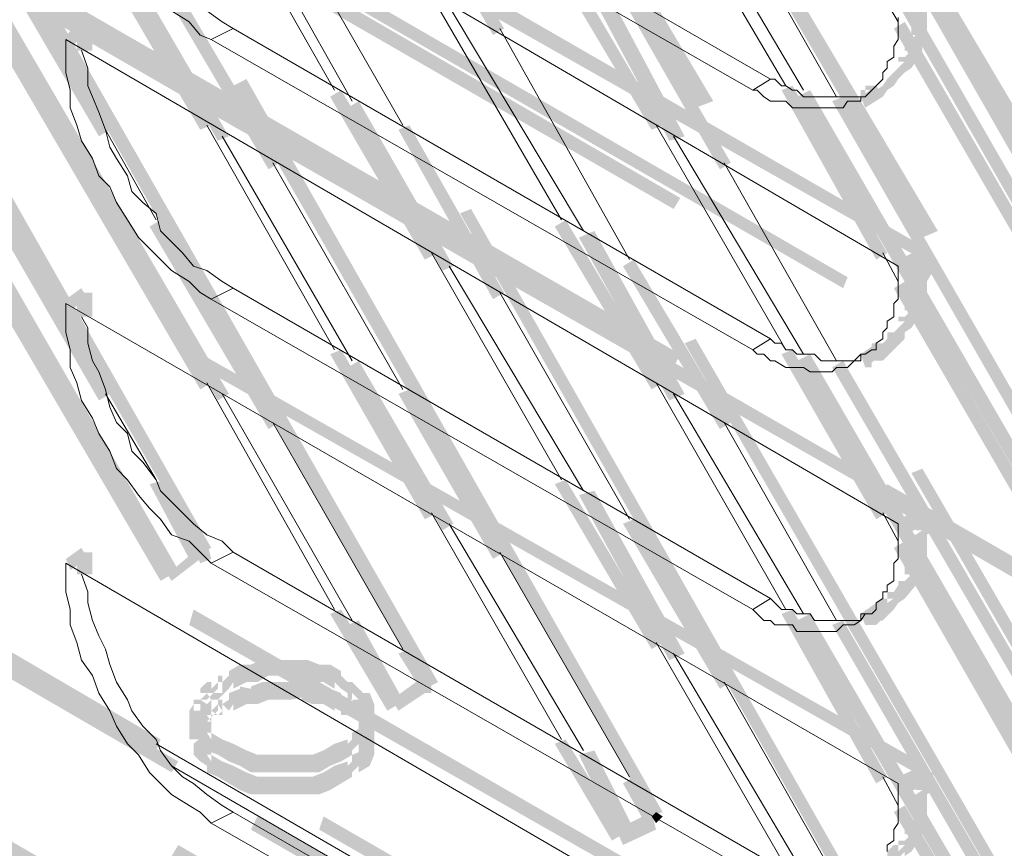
# Model space of a CAD drawing. Header units: millimetres. Extents: x -91 to 1961, y -1152 to 358.
# Tile 244 of 656: x 215.01 to 222.41, y 97.82 to 104.05. Entities that reach past the tile are written whole.
import ezdxf

# ---------------------------------------------------------------- set-up
doc = ezdxf.new("R2010")
doc.units = ezdxf.units.MM
doc.header["$MEASUREMENT"] = 0
doc.layers.get('0').update_dxf_attribs({"linetype": 'CONTINUOUS'})

msp = doc.modelspace()

# ---------------------------------------------------------------- hatches: boundary and pattern name
at = {"true_color": 0xaaaaaa}
h = msp.add_hatch(color=253, dxfattribs=at)
h.paths.add_polyline_path([(216.3714, 100.042), (213.1948, 105.5513), (213.3271, 105.5844), (216.4541, 100.0751)])
h.paths.add_polyline_path([(211.623, 108.2978), (209.3895, 112.1527), (209.4722, 112.2023), (211.7058, 108.3474)])
h = msp.add_hatch(color=253, dxfattribs=at)
h.paths.add_polyline_path([(218.0589, 99.0162), (214.932, 104.5256), (215.0147, 104.5752), (218.1582, 99.0658)])
h.paths.add_polyline_path([(213.3271, 107.2885), (211.0771, 111.1765), (211.1598, 111.2262), (213.4099, 107.3216)])
h = msp.add_hatch(color=253, dxfattribs=at)
h.paths.add_polyline_path([(219.763, 98.0566), (216.6195, 103.5494), (216.7188, 103.5991), (219.8457, 98.0897)])
h.paths.add_polyline_path([(215.0147, 106.3124), (212.7646, 110.2004), (212.8639, 110.25), (215.0974, 106.3455)])
h = msp.add_hatch(color=253, dxfattribs=at)
h.paths.add_polyline_path([(193.6224, 110.1673), (199.1318, 106.9907), (199.0987, 106.908), (193.5893, 110.0846)])
h.paths.add_polyline_path([(201.8948, 105.3693), (207.3876, 102.1928), (207.3545, 102.11), (201.8451, 105.2866)])
h.paths.add_polyline_path([(210.1506, 100.6376), (215.6599, 97.461), (215.6103, 97.3783), (210.1009, 100.5548)])
h.paths.add_polyline_path([(218.4063, 95.8396), (223.9157, 92.663), (223.833, 92.5803), (218.3567, 95.7569)])
h.paths.add_polyline_path([(226.6621, 91.1078), (232.1219, 87.9313), (232.0888, 87.8485), (226.5794, 91.0251)])
h.paths.add_polyline_path([(234.8848, 86.3099), (236.4897, 85.433), (236.44, 85.3503), (234.8352, 86.2272)])
h = msp.add_hatch(color=253, dxfattribs=at)
h.paths.add_polyline_path([(205.0217, 110.0846), (210.5311, 106.908), (210.4814, 106.8253), (204.9721, 110.0019)])
h.paths.add_polyline_path([(213.2775, 105.2866), (218.7869, 102.11), (218.7372, 102.0273), (213.2444, 105.2039)])
h.paths.add_polyline_path([(221.5333, 100.5548), (227.0427, 97.3783), (226.9599, 97.2459), (221.5002, 100.4225)])
h.paths.add_polyline_path([(229.8056, 95.7569), (235.2985, 92.5803), (235.2157, 92.4976), (229.7064, 95.6742)])
h = msp.add_hatch(color=253, dxfattribs=at)
h.paths.add_polyline_path([(207.4703, 110.0846), (212.9797, 106.908), (212.9466, 106.8253), (207.4372, 110.0019)])
h.paths.add_polyline_path([(215.7427, 105.2866), (221.2355, 102.11), (221.2024, 102.0273), (215.693, 105.2039)])
h.paths.add_polyline_path([(223.9984, 100.5548), (229.5078, 97.3783), (229.4582, 97.2955), (223.9488, 100.4721)])
h.paths.add_polyline_path([(232.2542, 95.7569), (236.4897, 93.3414), (236.44, 93.2586), (232.2046, 95.6742)])
h = msp.add_hatch(color=253, dxfattribs=at)
h.paths.add_polyline_path([(236.44, 93.0932), (230.9472, 96.2698), (230.9803, 96.3525), (236.4897, 93.1759)])
h.paths.add_polyline_path([(228.1842, 97.8415), (222.6749, 101.0181), (222.7245, 101.1008), (228.2339, 97.9242)])
h.paths.add_polyline_path([(219.9285, 102.6229), (214.4191, 105.7995), (214.5018, 105.8822), (219.9781, 102.7057)])
h.paths.add_polyline_path([(211.7058, 107.3713), (207.4372, 109.8695), (207.4703, 109.9522), (211.7554, 107.454)])
h = msp.add_hatch(color=253, dxfattribs=at)
h.paths.add_polyline_path([(236.44, 91.902), (230.9472, 95.0786), (230.9803, 95.1778), (236.4897, 92.0013)])
h.paths.add_polyline_path([(228.1842, 96.6503), (222.6749, 99.8269), (222.7245, 99.9096), (228.2339, 96.733)])
h.paths.add_polyline_path([(219.9285, 101.4317), (214.4191, 104.6083), (214.4687, 104.7076), (219.9781, 101.531)])
h.paths.add_polyline_path([(211.6727, 106.18), (206.1633, 109.3566), (206.246, 109.4393), (211.7554, 106.2628)])
h = msp.add_hatch(color=253, dxfattribs=at)
h.paths.add_polyline_path([(221.4506, 97.0805), (218.3236, 102.5898), (218.4063, 102.6229), (221.5333, 97.1136)])
h.paths.add_polyline_path([(216.7188, 105.3363), (214.4687, 109.2243), (214.5514, 109.2739), (216.8015, 105.3693)])
h = msp.add_hatch(color=253, dxfattribs=at)
h.paths.add_polyline_path([(223.1878, 96.1043), (220.0112, 101.6137), (220.0939, 101.6468), (223.2705, 96.1374)])
h.paths.add_polyline_path([(218.4063, 104.3601), (216.1563, 108.215), (216.239, 108.2647), (218.5387, 104.4098)])
h = msp.add_hatch(color=253, dxfattribs=at)
h.paths.add_polyline_path([(200.7863, 107.5863), (206.2956, 104.4098), (206.246, 104.3105), (200.7366, 107.4871)])
h.paths.add_polyline_path([(209.0421, 102.7884), (214.5514, 99.6118), (214.5018, 99.5291), (209.009, 102.7057)])
h.paths.add_polyline_path([(217.2979, 98.0566), (222.8072, 94.88), (222.7741, 94.7808), (217.2648, 97.9573)])
h.paths.add_polyline_path([(225.5702, 93.2586), (230.6494, 90.3468), (230.5998, 90.2641), (225.4709, 93.1759)])
for points in [[(216.3714, 103.2185), (213.8235, 107.5863), (213.9227, 107.6194), (216.4541, 103.2516)], [(214.0055, 107.6194), (216.5864, 103.1689), (216.5037, 103.1358), (213.9227, 107.5863)], [(214.204, 105.7664), (215.693, 103.2185), (215.6103, 103.1689), (214.1213, 105.7168)], [(216.3714, 101.2663), (213.8235, 105.6341), (213.9227, 105.6672), (216.4541, 101.3159)], [(214.0055, 105.6672), (216.5864, 101.2332), (216.5037, 101.1835), (213.9227, 105.6341)], [(221.798, 102.2424), (216.2886, 105.3693), (216.3217, 105.5017), (221.8311, 102.3251)], [(221.2851, 105.2866), (223.7337, 101.0181), (223.651, 100.9685), (221.2024, 105.2535)], [(217.9431, 105.2039), (218.6545, 103.9796), (218.5718, 103.93), (217.8604, 105.1708)], [(221.1197, 105.2039), (223.4028, 101.2332), (223.3201, 101.1835), (221.0369, 105.1708)], [(216.0735, 104.4925), (216.967, 102.9704), (216.8842, 102.9207), (215.9908, 104.4428)], [(219.763, 103.2185), (219.035, 104.4428), (219.1178, 104.4925), (219.8457, 103.2516)], [(219.3328, 104.4428), (220.0112, 103.1689), (219.8954, 103.1358), (219.217, 104.4098)], [(219.6307, 104.2278), (220.3586, 102.9704), (220.2759, 102.9207), (219.5479, 104.1947)], [(215.3621, 103.93), (215.4779, 104.0292), (215.5276, 103.93), (215.3952, 103.8472)], [(223.1547, 101.2663), (221.5829, 103.9796), (221.6656, 104.0292), (223.2374, 101.3159)], [(214.204, 103.8141), (215.693, 101.2332), (215.6103, 101.1835), (214.1213, 103.7645)], [(216.0735, 99.8269), (213.8235, 103.6818), (213.9227, 103.7314), (216.1563, 99.8765)], [(214.0055, 103.7314), (216.2059, 99.9096), (216.1232, 99.8765), (213.9227, 103.6818)], [(221.798, 100.2901), (216.2886, 103.4336), (216.3217, 103.5494), (221.8311, 100.3729)], [(218.0589, 102.2424), (217.3475, 103.4667), (217.4302, 103.5163), (218.1582, 102.292)], [(221.4506, 102.2424), (220.7391, 103.5163), (220.8219, 103.5494), (221.5333, 102.292)], [(220.9542, 103.5163), (223.4028, 99.2809), (223.3201, 99.2313), (220.855, 103.4667)], [(221.3348, 103.4667), (221.4506, 103.5494), (221.5002, 103.4667), (221.3678, 103.384)], [(217.5626, 103.4336), (218.274, 102.1928), (218.1913, 102.1597), (217.4798, 103.384)], [(221.2024, 103.4667), (223.7337, 99.0658), (223.651, 99.0162), (221.1197, 103.4336)], [(217.9431, 103.2516), (218.6545, 101.9942), (218.5718, 101.9446), (217.8604, 103.2185)], [(216.0735, 102.5402), (216.967, 101.0181), (216.8842, 100.9685), (215.9908, 102.4906)], [(219.763, 101.2663), (219.035, 102.4906), (219.1178, 102.5402), (219.8457, 101.3159)], [(219.3328, 102.4575), (220.0112, 101.2332), (219.8954, 101.1835), (219.217, 102.4079)], [(221.616, 102.2424), (221.798, 102.3251), (221.8311, 102.1928), (221.6656, 102.11)], [(221.4506, 101.6137), (221.5002, 101.6137), (221.4506, 101.5641), (221.4506, 101.6137), (221.5002, 101.6137), (221.5333, 101.6468), (221.5333, 101.6964), (221.5829, 101.6964), (221.5333, 101.6468), (221.5333, 101.6964), (221.5829, 101.6964), (221.616, 101.7295), (221.6656, 101.7792), (221.616, 101.7792), (221.616, 101.8122), (221.6656, 101.8122), (221.7153, 101.8619), (221.6656, 101.8619), (221.6656, 101.9115), (221.6656, 101.9446), (221.7153, 101.9446), (221.7484, 101.9942), (221.7153, 101.9942), (221.7153, 102.0273), (221.7153, 102.077), (221.7153, 102.11), (221.6987, 102.1266), (221.7484, 102.1928), (221.7484, 102.2093), (221.7484, 102.2424), (221.7484, 102.292), (221.8807, 102.292), (221.8807, 102.2424), (221.8807, 102.1928), (221.8807, 102.1597), (221.8311, 102.077), (221.8311, 102.11), (221.8311, 102.077), (221.8311, 102.0273), (221.8311, 101.9942), (221.798, 101.9446), (221.7484, 101.9115), (221.798, 101.9446), (221.798, 101.9115), (221.798, 101.8619), (221.7484, 101.8122), (221.7153, 101.7792), (221.7484, 101.8122), (221.7484, 101.7792), (221.7153, 101.7295), (221.6656, 101.6964), (221.616, 101.6468), (221.6656, 101.6964), (221.6656, 101.6468), (221.5829, 101.5641), (221.5333, 101.5641), (221.5829, 101.6137), (221.5333, 101.5641), (221.5829, 101.6137), (221.5829, 101.5641), (221.5002, 101.4813), (221.4506, 101.4813)], [(219.6307, 102.2424), (220.3586, 101.0181), (220.2759, 100.9685), (219.5479, 102.1928)], [(215.3621, 101.9446), (215.4779, 102.0273), (215.5276, 101.9446), (215.3952, 101.8619)], [(223.1547, 99.314), (221.5829, 102.0273), (221.6656, 102.077), (223.2374, 99.3636)], [(221.3348, 101.531), (221.4506, 101.6137), (221.5002, 101.531), (221.3678, 101.4317)], [(221.798, 98.3544), (216.2886, 101.4813), (216.3217, 101.5641), (221.8311, 98.4371)], [(218.0589, 100.2901), (217.3475, 101.531), (217.4302, 101.5641), (218.1582, 100.3398)], [(221.4506, 100.2901), (220.7391, 101.531), (220.8219, 101.5641), (221.5333, 100.3398)], [(220.9542, 101.531), (223.4028, 97.2955), (223.3201, 97.2459), (220.855, 101.4813)], [(217.5626, 101.4813), (218.274, 100.257), (218.1913, 100.2074), (217.4798, 101.4317)], [(221.2024, 101.4813), (223.7337, 97.1136), (223.651, 97.0805), (221.1197, 101.4317)], [(217.9431, 101.2663), (218.6545, 100.042), (218.5718, 99.9923), (217.8604, 101.2332)], [(216.1232, 100.5879), (216.421, 100.042), (216.2886, 99.9923), (215.9908, 100.5548)], [(219.763, 99.314), (219.035, 100.5548), (219.1178, 100.5879), (219.8457, 99.3636)], [(219.3328, 100.5052), (220.0112, 99.2809), (219.8954, 99.2313), (219.217, 100.4721)], [(221.4506, 99.6614), (221.5002, 99.6614), (221.4506, 99.6118), (221.4506, 99.6614), (221.5002, 99.6945), (221.5333, 99.6945), (221.5333, 99.6614), (221.5829, 99.6945), (221.5333, 99.6945), (221.5333, 99.7442), (221.5829, 99.7442), (221.616, 99.7938), (221.616, 99.8269), (221.6656, 99.8269), (221.616, 99.7938), (221.616, 99.8269), (221.6656, 99.8269), (221.7153, 99.8765), (221.6656, 99.8765), (221.6656, 99.9096), (221.6656, 99.9592), (221.7153, 99.9592), (221.7484, 99.9923), (221.7153, 99.9923), (221.7153, 100.0751), (221.7153, 100.1247), (221.7153, 100.1743), (221.7484, 100.1743), (221.798, 100.2074), (221.7484, 100.2074), (221.7484, 100.2901), (221.7484, 100.3398), (221.8807, 100.3398), (221.8807, 100.2901), (221.8807, 100.2074), (221.8311, 100.1743), (221.798, 100.1247), (221.8311, 100.1743), (221.8311, 100.1247), (221.8311, 100.0751), (221.8311, 99.9923), (221.798, 99.9592), (221.7484, 99.9096), (221.798, 99.9592), (221.798, 99.9096), (221.798, 99.8765), (221.7484, 99.8269), (221.7153, 99.7938), (221.7484, 99.8269), (221.7484, 99.7938), (221.6656, 99.6945), (221.616, 99.6945), (221.6656, 99.7442), (221.616, 99.6945), (221.6656, 99.7442), (221.6656, 99.6945), (221.616, 99.6614), (221.5829, 99.6118), (221.5333, 99.5787), (221.5002, 99.5787), (221.5829, 99.6614), (221.5829, 99.6118), (221.5002, 99.5291), (221.4506, 99.5291)], [(221.616, 100.2901), (221.798, 100.3729), (221.8311, 100.257), (221.6656, 100.1743)], [(219.6307, 100.2901), (220.3586, 99.0658), (220.2759, 99.0162), (219.5479, 100.257)], [(216.4541, 99.9923), (216.3714, 99.9592), (216.3217, 100.0751), (216.421, 100.1247)], [(223.1547, 97.3286), (221.5829, 100.0751), (221.6656, 100.1247), (223.2374, 97.3783)], [(215.3621, 99.9923), (215.4779, 100.0751), (215.5276, 99.9923), (215.3952, 99.9096)], [(216.3714, 99.9923), (216.1563, 99.8269), (216.1232, 99.8765), (216.3217, 100.042)], [(213.8731, 99.8269), (216.2059, 98.4702), (216.1563, 98.3875), (213.8235, 99.7442)], [(216.0405, 98.5529), (214.0055, 99.7442), (214.0386, 99.8269), (216.0735, 98.6357)], [(221.3348, 99.5787), (221.4506, 99.6614), (221.5002, 99.5787), (221.3678, 99.496)], [(221.798, 96.3525), (216.2886, 99.496), (216.3217, 99.6118), (221.8311, 96.4352)], [(217.7776, 98.8507), (217.3475, 99.5787), (217.4302, 99.6118), (217.8604, 98.9004)], [(221.4506, 98.3048), (220.7391, 99.5787), (220.8219, 99.6118), (221.5333, 98.3544)], [(217.5626, 99.5291), (217.8935, 98.9335), (217.8107, 98.9004), (217.4798, 99.496)], [(220.9542, 99.5787), (223.0223, 96.0216), (222.9396, 95.972), (220.855, 99.5291)], [(221.2024, 99.5291), (223.1878, 96.1043), (223.105, 96.0547), (221.1197, 99.496)], [(217.9431, 99.314), (218.1085, 99.0658), (218.0258, 99.0162), (217.8604, 99.2809)], [(217.5626, 98.8177), (217.5626, 98.8507), (217.5626, 98.9004), (217.5626, 98.8507), (217.5129, 98.9335), (217.5626, 98.9335), (217.5129, 98.9831), (217.5129, 98.9335), (217.4798, 98.9335), (217.4798, 98.9831), (217.4302, 99.0162), (217.3806, 99.0658), (217.3806, 99.0162), (217.2979, 99.0658), (217.2151, 99.0658), (217.1324, 99.1155), (217.0497, 99.1155), (216.967, 99.1155), (216.9173, 99.1155), (216.8346, 99.1155), (216.8842, 99.1155), (216.8015, 99.0658), (216.7519, 99.0658), (216.6692, 99.0658), (216.7188, 99.0658), (216.6195, 99.0162), (216.6195, 99.0658), (216.5864, 99.0162), (216.5368, 99.0658), (216.5864, 99.1155), (216.5864, 99.1485), (216.6692, 99.1982), (216.7519, 99.1982), (216.8346, 99.2313), (216.9173, 99.2313), (216.967, 99.2313), (217.0497, 99.2313), (217.1324, 99.2313), (217.182, 99.2313), (217.2648, 99.1982), (217.2151, 99.1982), (217.2979, 99.1982), (217.3475, 99.1982), (217.4302, 99.1485), (217.4302, 99.1155), (217.4798, 99.0658), (217.5129, 99.0162), (217.4798, 99.0658), (217.5129, 99.0658), (217.5626, 99.0162), (217.5957, 98.9831), (217.6453, 98.9831), (217.6784, 98.9004), (217.6784, 98.8507), (217.6784, 98.8177)], [(218.1085, 99.0162), (217.8604, 98.8507), (217.8107, 98.9335), (218.0589, 99.1155)], [(217.5626, 98.6357), (217.5626, 98.6853), (217.5626, 98.768), (217.5957, 98.7349), (217.5626, 98.768), (217.5129, 98.8177), (217.4798, 98.8507), (217.4798, 98.8177), (217.4302, 98.8177), (217.4302, 98.8507), (217.3806, 98.9004), (217.3806, 98.8507), (217.2979, 98.9004), (217.2151, 98.9004), (217.1324, 98.9335), (217.1324, 98.95), (217.0497, 98.9335), (216.967, 98.9335), (216.9173, 98.9335), (216.8346, 98.9335), (216.8842, 98.9335), (216.8015, 98.9004), (216.7519, 98.9004), (216.6692, 98.9004), (216.7188, 98.9004), (216.6195, 98.8507), (216.6195, 98.9004), (216.5864, 98.8507), (216.5368, 98.9004), (216.5864, 98.9335), (216.5864, 98.9831), (216.6692, 99.0162), (216.6692, 99.0327), (216.7519, 99.0162), (216.7519, 99.0327), (216.8346, 99.0658), (216.9173, 99.0658), (216.967, 99.0658), (217.0497, 99.0658), (217.1324, 99.0658), (217.182, 99.0658), (217.2648, 99.0162), (217.2151, 99.0162), (217.2979, 99.0162), (217.3475, 99.0162), (217.4302, 98.9831), (217.4302, 98.9335), (217.4798, 98.9004), (217.4302, 98.9335), (217.4798, 98.9335), (217.5129, 98.9004), (217.5626, 98.8507), (217.5957, 98.8177), (217.6453, 98.768), (217.6784, 98.768), (217.6784, 98.6853), (217.6784, 98.6357)], [(216.2886, 98.8177), (216.2886, 98.6357), (216.421, 98.6357), (216.421, 98.8177)], [(216.3714, 98.8177), (216.421, 98.768), (216.4541, 98.768), (216.4541, 98.6853), (216.421, 98.6853), (216.4541, 98.6357), (216.4541, 98.6853), (216.5368, 98.6357), (216.6195, 98.6026), (216.7188, 98.5529), (216.8015, 98.5199), (216.7519, 98.5199), (216.8842, 98.5199), (216.967, 98.5199), (217.0993, 98.5199), (217.2151, 98.5199), (217.2979, 98.5529), (217.3806, 98.6026), (217.4798, 98.6357), (217.4798, 98.6026), (217.5129, 98.6357), (217.5129, 98.6853), (217.5957, 98.7349), (217.5626, 98.6853), (217.5626, 98.768), (217.5626, 98.8177), (217.6784, 98.8177), (217.6784, 98.768), (217.6784, 98.6853), (217.6453, 98.6026), (217.5626, 98.5529), (217.5626, 98.6026), (217.5129, 98.5529), (217.5129, 98.5199), (217.4302, 98.4702), (217.3475, 98.4371), (217.2648, 98.3875), (217.2151, 98.3875), (217.0993, 98.3875), (216.967, 98.3875), (216.8842, 98.3875), (216.7519, 98.3875), (216.6692, 98.4371), (216.5864, 98.4702), (216.5037, 98.5199), (216.421, 98.5529), (216.421, 98.6026), (216.3714, 98.6357), (216.3217, 98.6853), (216.3217, 98.768), (216.3714, 98.7349), (216.3217, 98.768)], [(217.5626, 98.8177), (217.5626, 98.6357), (217.6784, 98.6357), (217.6784, 98.8177)], [(216.3714, 98.6357), (216.421, 98.6026), (216.4541, 98.6026), (216.4541, 98.5199), (216.421, 98.5199), (216.4541, 98.4702), (216.4541, 98.5199), (216.5368, 98.4702), (216.6195, 98.4371), (216.7188, 98.3875), (216.8015, 98.3544), (216.7519, 98.3544), (216.8842, 98.3544), (216.967, 98.3544), (217.0993, 98.3544), (217.2151, 98.3544), (217.2979, 98.3875), (217.3806, 98.4371), (217.4798, 98.4702), (217.4798, 98.4371), (217.5129, 98.4702), (217.5129, 98.5199), (217.5957, 98.5529), (217.5626, 98.5199), (217.5626, 98.6026), (217.5626, 98.6357), (217.6784, 98.6357), (217.6784, 98.6026), (217.6784, 98.5199), (217.6453, 98.4371), (217.5626, 98.3875), (217.5626, 98.4371), (217.5129, 98.3875), (217.5129, 98.3544), (217.4302, 98.3048), (217.3475, 98.2551), (217.2648, 98.222), (217.2151, 98.222), (217.0993, 98.222), (216.967, 98.222), (216.8842, 98.222), (216.7519, 98.222), (216.6692, 98.2551), (216.5864, 98.3048), (216.5037, 98.3544), (216.421, 98.3875), (216.421, 98.4371), (216.3714, 98.4702), (216.3217, 98.5199), (216.3217, 98.6026), (216.3714, 98.5529), (216.3217, 98.6026)], [(219.4652, 97.8746), (219.035, 98.6026), (219.1178, 98.6357), (219.5479, 97.9242)], [(219.3328, 98.5529), (219.6307, 97.9573), (219.4983, 97.9242), (219.217, 98.5199)], [(221.616, 98.3544), (221.798, 98.4371), (221.8311, 98.3048), (221.6656, 98.222)], [(219.6307, 98.3544), (219.7961, 98.0566), (219.7134, 98.007), (219.5479, 98.3048)], [(222.8569, 95.9389), (221.5829, 98.0897), (221.6656, 98.1393), (222.9396, 95.972)], [(219.7961, 97.9573), (219.5479, 97.8415), (219.4983, 97.9573), (219.763, 98.0897)], [(219.8457, 98.0566), (219.7961, 98.007), (219.763, 98.0566), (219.7961, 98.0897)]]:
    msp.add_hatch(color=253, dxfattribs=at).paths.add_polyline_path(points)
h = msp.add_hatch(color=253, dxfattribs=at)
h.paths.add_polyline_path([(230.517, 90.049), (225.0077, 93.2256), (225.0573, 93.3083), (230.5667, 90.1317)])
h.paths.add_polyline_path([(222.2613, 94.7808), (216.7519, 97.9573), (216.8015, 98.0566), (222.2943, 94.88)])
h.paths.add_polyline_path([(214.0055, 99.5291), (208.4961, 102.7057), (208.5292, 102.838), (214.0386, 99.6614)])
h.paths.add_polyline_path([(205.7331, 104.3105), (200.6539, 107.2885), (200.7035, 107.3713), (205.7828, 104.4098)])
h = msp.add_hatch(color=253, dxfattribs=at)
h.paths.add_polyline_path([(224.8919, 95.1282), (221.7153, 100.6376), (221.798, 100.6707), (224.9746, 95.1778)])
h.paths.add_polyline_path([(220.0939, 103.384), (217.8604, 107.2389), (217.9431, 107.2885), (220.2263, 103.4336)])
h = msp.add_hatch(color=253, dxfattribs=at)
h.paths.add_polyline_path([(229.9214, 89.8339), (224.4121, 92.9608), (224.4617, 93.0601), (229.9711, 89.9166)])
h.paths.add_polyline_path([(221.6656, 94.5822), (216.1563, 97.7588), (216.2059, 97.8415), (221.7153, 94.6649)])
h.paths.add_polyline_path([(213.4099, 99.314), (207.9005, 102.4906), (207.9501, 102.5898), (213.4429, 99.4133)])
h.paths.add_polyline_path([(205.1541, 104.0623), (200.0583, 107.0238), (200.1079, 107.1065), (205.1872, 104.145)])
h = msp.add_hatch(color=253, dxfattribs=at)
h.paths.add_polyline_path([(226.5794, 94.1521), (223.4028, 99.6614), (223.4856, 99.6945), (226.6621, 94.2017)])
h.paths.add_polyline_path([(221.798, 102.4079), (219.5479, 106.2628), (219.6307, 106.3124), (221.9138, 102.4575)])
h = msp.add_hatch(color=253, dxfattribs=at)
h.paths.add_polyline_path([(228.267, 93.1759), (225.0904, 98.6853), (225.1897, 98.7349), (228.3662, 93.2256)])
h.paths.add_polyline_path([(223.4856, 101.4317), (221.2355, 105.2866), (221.3348, 105.3363), (223.6179, 101.4813)])
h = msp.add_hatch(color=253, dxfattribs=at)
h.paths.add_polyline_path([(221.4506, 103.5163), (221.5002, 103.5494), (221.5333, 103.5163), (221.5002, 103.4667)])
h.paths.add_polyline_path([(221.5002, 103.5494), (221.5333, 103.5991), (221.5829, 103.6487), (221.616, 103.5991), (221.5829, 103.5494), (221.5333, 103.5163)])
h.paths.add_polyline_path([(221.5829, 103.6487), (221.616, 103.6818), (221.6656, 103.7314), (221.616, 103.7314), (221.616, 103.7645), (221.6656, 103.7645), (221.7153, 103.8141), (221.6656, 103.8141), (221.6656, 103.8472), (221.6656, 103.8969), (221.7153, 103.8969), (221.7484, 103.93), (221.7153, 103.93), (221.7153, 103.9796), (221.7153, 104.0292), (221.7153, 104.112), (221.7484, 104.112), (221.798, 104.145), (221.7484, 104.145), (221.7484, 104.1947), (221.7484, 104.2278), (221.8807, 104.2278), (221.8807, 104.1947), (221.8807, 104.145), (221.8311, 104.112), (221.798, 104.0623), (221.8311, 104.112), (221.8311, 104.0292), (221.8311, 103.9796), (221.8311, 103.93), (221.798, 103.8969), (221.7484, 103.8472), (221.798, 103.8969), (221.798, 103.8472), (221.798, 103.8141), (221.7484, 103.7645), (221.7153, 103.7314), (221.7484, 103.7645), (221.7484, 103.7314), (221.7153, 103.6818), (221.6656, 103.6487), (221.616, 103.5991)])
h = msp.add_hatch(color=253, dxfattribs=at)
h.paths.add_polyline_path([(215.5607, 103.9796), (215.5607, 103.93), (215.4448, 103.93), (215.4448, 103.9796)])
h.paths.add_polyline_path([(215.5607, 103.93), (215.5607, 103.8969), (215.4448, 103.8969), (215.4448, 103.93)])
h.paths.add_polyline_path([(215.5607, 103.8969), (215.5607, 103.8472), (215.4448, 103.8472), (215.4448, 103.8969)])
h.paths.add_polyline_path([(215.5607, 103.8472), (215.5607, 103.8141), (215.4448, 103.8141), (215.4448, 103.8472)])
h = msp.add_hatch(color=253, dxfattribs=at)
h.paths.add_polyline_path([(221.3348, 103.4667), (221.3348, 103.5163), (221.4506, 103.5163), (221.4506, 103.4667)])
h.paths.add_polyline_path([(221.3678, 103.5494), (221.4175, 103.5494), (221.4175, 103.4336), (221.3678, 103.4336)])
h.paths.add_polyline_path([(221.4175, 103.5494), (221.4506, 103.5494), (221.4506, 103.4336), (221.4175, 103.4336)])
h = msp.add_hatch(color=253, dxfattribs=at)
h.paths.add_polyline_path([(215.5607, 101.9942), (215.5607, 101.9446), (215.4448, 101.9446), (215.4448, 101.9942)])
h.paths.add_polyline_path([(215.5607, 101.9446), (215.5607, 101.9115), (215.4448, 101.9115), (215.4448, 101.9446)])
h.paths.add_polyline_path([(215.5607, 101.9115), (215.5607, 101.8619), (215.4448, 101.8619), (215.4448, 101.9115)])
h.paths.add_polyline_path([(215.5607, 101.8619), (215.5607, 101.8122), (215.4448, 101.8122), (215.4448, 101.8619)])
h = msp.add_hatch(color=253, dxfattribs=at)
h.paths.add_polyline_path([(221.3678, 101.5641), (221.4175, 101.5641), (221.4175, 101.4317), (221.3678, 101.4317)])
h.paths.add_polyline_path([(221.3678, 101.531), (221.3678, 101.5641), (221.5002, 101.5641), (221.5002, 101.531)])
h.paths.add_polyline_path([(221.4175, 101.6137), (221.4506, 101.6137), (221.4506, 101.4813), (221.4175, 101.4813)])
h = msp.add_hatch(color=253, dxfattribs=at)
h.paths.add_polyline_path([(218.0589, 99.1155), (218.1085, 99.1155), (218.1085, 98.9831), (218.0589, 98.9831)])
h.paths.add_polyline_path([(230.6825, 101.1339), (230.8149, 101.1339), (230.8149, 100.5052), (230.6825, 100.5052)])
h = msp.add_hatch(color=253, dxfattribs=at)
h.paths.add_polyline_path([(215.5607, 100.042), (215.5607, 99.9923), (215.4448, 99.9923), (215.4448, 100.042)])
h.paths.add_polyline_path([(215.5607, 99.9923), (215.5607, 99.9592), (215.4448, 99.9592), (215.4448, 99.9923)])
h.paths.add_polyline_path([(215.5607, 99.9592), (215.5607, 99.9096), (215.4448, 99.9096), (215.4448, 99.9592)])
h.paths.add_polyline_path([(215.5607, 99.9096), (215.5607, 99.8765), (215.4448, 99.8765), (215.4448, 99.9096)])
h = msp.add_hatch(color=253, dxfattribs=at)
h.paths.add_polyline_path([(221.3678, 99.6118), (221.4175, 99.6118), (221.4175, 99.496), (221.3678, 99.496)])
h.paths.add_polyline_path([(221.4175, 99.6118), (221.4506, 99.6118), (221.4175, 99.5787), (221.4175, 99.6118), (221.5333, 99.6118), (221.5333, 99.5787), (221.4506, 99.496), (221.4175, 99.496)])
h = msp.add_hatch(color=253, dxfattribs=at)
h.paths.add_polyline_path([(216.5368, 98.9831), (216.5037, 98.9831), (216.5037, 99.1155), (216.5368, 99.1155)])
h.paths.add_polyline_path([(216.5864, 99.0658), (216.5864, 99.0162), (216.5037, 98.9335), (216.4541, 98.9335), (216.4541, 99.0658), (216.5037, 99.0658), (216.4541, 99.0162), (216.4541, 99.0658)])
h.paths.add_polyline_path([(216.4541, 98.9335), (216.421, 98.9335), (216.5037, 99.0162), (216.5037, 98.9831), (216.3714, 98.9831), (216.3714, 99.0162), (216.421, 99.0658), (216.4541, 99.0658)])
h.paths.add_polyline_path([(216.4541, 98.9335), (216.421, 98.9004), (216.3714, 98.9335), (216.421, 98.9831)])
h.paths.add_polyline_path([(216.4541, 98.9335), (216.4541, 98.9004), (216.3217, 98.9004), (216.3217, 98.9335)])
h.paths.add_polyline_path([(216.4541, 98.9004), (216.4541, 98.8507), (216.3217, 98.8507), (216.3217, 98.9004)])
h.paths.add_polyline_path([(216.3714, 98.768), (216.3217, 98.768), (216.421, 98.8507), (216.421, 98.8177), (216.2886, 98.8177), (216.2886, 98.8507), (216.3217, 98.9004), (216.3714, 98.9004)])
h = msp.add_hatch(color=253, dxfattribs=at)
h.paths.add_polyline_path([(216.5368, 98.8177), (216.5037, 98.8177), (216.5037, 98.9335), (216.5368, 98.9335)])
h.paths.add_polyline_path([(216.5368, 98.8507), (216.5037, 98.8177), (216.4541, 98.8507), (216.5037, 98.9004)])
h.paths.add_polyline_path([(216.4541, 98.768), (216.421, 98.768), (216.5037, 98.8507), (216.5037, 98.8177), (216.3714, 98.8177), (216.3714, 98.8507), (216.421, 98.9004), (216.4541, 98.9004)])
h.paths.add_polyline_path([(216.4541, 98.768), (216.421, 98.7349), (216.3714, 98.768), (216.421, 98.8177)])
h.paths.add_polyline_path([(216.4541, 98.768), (216.4541, 98.7349), (216.3217, 98.7349), (216.3217, 98.768)])
h.paths.add_polyline_path([(216.4541, 98.7349), (216.4541, 98.6853), (216.3217, 98.6853), (216.3217, 98.7349)])
h.paths.add_polyline_path([(216.3714, 98.6026), (216.3217, 98.6026), (216.421, 98.6853), (216.421, 98.6357), (216.2886, 98.6357), (216.2886, 98.6853), (216.3217, 98.7349), (216.3714, 98.7349)])
h = msp.add_hatch(color=253, dxfattribs=at)
h.paths.add_polyline_path([(221.4506, 97.6264), (221.5002, 97.6761), (221.5333, 97.6264), (221.5002, 97.5768)])
h.paths.add_polyline_path([(221.5002, 97.6761), (221.5333, 97.7092), (221.5829, 97.7588), (221.5333, 97.7588), (221.5333, 97.7919), (221.5829, 97.8415), (221.616, 97.8415), (221.616, 97.7919), (221.6656, 97.8415), (221.616, 97.8415), (221.616, 97.8746), (221.6656, 97.8746), (221.7153, 97.9242), (221.6656, 97.9242), (221.6656, 97.9573), (221.6656, 98.007), (221.7153, 98.007), (221.7484, 98.0566), (221.7153, 98.0566), (221.7153, 98.0897), (221.7153, 98.1724), (221.7153, 98.222), (221.7484, 98.222), (221.798, 98.2551), (221.7484, 98.2551), (221.7484, 98.3048), (221.7484, 98.3875), (221.8807, 98.3875), (221.8807, 98.3048), (221.8807, 98.2551), (221.8311, 98.222), (221.798, 98.1724), (221.8311, 98.222), (221.8311, 98.1724), (221.8311, 98.0897), (221.8311, 98.0566), (221.798, 98.007), (221.7484, 97.9573), (221.798, 98.007), (221.798, 97.9573), (221.798, 97.9242), (221.7484, 97.8746), (221.7153, 97.8415), (221.7484, 97.8746), (221.7484, 97.8415), (221.7153, 97.7919), (221.6656, 97.7588), (221.616, 97.7092), (221.5829, 97.7092), (221.6656, 97.7919), (221.6656, 97.7588), (221.616, 97.7092), (221.5829, 97.6761), (221.5333, 97.6264)])

# ---------------------------------------------------------------- linework, layer by layer
at = {"color": 7, "linetype": 'Continuous', "lineweight": 20}
for points in [[(216.6195, 105.9319), (220.6564, 103.5991), (220.6564, 103.5991)], [(215.3621, 105.8491), (221.616, 102.1928), (221.616, 102.1928)], [(220.5241, 103.5163), (216.4541, 105.8491), (216.4541, 105.8491)], [(217.3806, 103.5163), (216.421, 105.2039), (216.421, 105.2039)], [(216.5368, 105.1708), (217.5129, 103.4336), (217.5129, 103.4336)], [(220.7722, 103.5494), (219.7961, 105.2039), (219.7961, 105.2039)], [(219.9285, 105.1708), (220.9046, 103.5163), (220.9046, 103.5163)], [(216.9173, 104.9557), (217.8935, 103.2516), (217.8935, 103.2516)], [(220.309, 104.9557), (221.1528, 103.4667), (221.1528, 103.4667)], [(219.0847, 102.5402), (218.1085, 104.2278), (218.1085, 104.2278)], [(221.616, 104.0292), (221.5002, 104.2278), (221.5002, 104.2278)], [(216.1563, 104.112), (216.2886, 104.0292), (216.2886, 104.0292)], [(216.421, 104.112), (216.5368, 104.0292), (216.5368, 104.0292)], [(218.2409, 104.145), (219.2501, 102.4575), (219.2501, 102.4575)], [(216.2886, 104.0292), (216.3714, 103.93), (216.3714, 103.93)], [(216.5368, 104.0292), (216.6195, 103.9796), (216.6195, 103.9796)], [(221.616, 104.0292), (221.616, 104.0623), (221.616, 104.0623)], [(221.616, 103.93), (221.616, 104.0292), (221.616, 104.0292)], [(216.6195, 103.9796), (220.6564, 101.6468), (220.6564, 101.6468)], [(218.6214, 103.9796), (219.5976, 102.2424), (219.5976, 102.2424)], [(215.3621, 103.8969), (221.616, 100.257), (221.616, 100.257)], [(215.3621, 103.8969), (215.3621, 103.7645), (215.3621, 103.7645)], [(216.3714, 103.93), (216.4541, 103.8969), (216.4541, 103.8969)], [(220.5241, 101.5641), (216.4541, 103.8969), (216.4541, 103.8969)], [(221.5829, 103.8472), (221.616, 103.8969), (221.616, 103.8969)], [(221.616, 103.8969), (221.616, 103.93), (221.616, 103.93)], [(215.4779, 103.8141), (215.5276, 103.6818), (215.5276, 103.6818)], [(221.5829, 103.8141), (221.5829, 103.8472), (221.5829, 103.8472)], [(221.5829, 103.7645), (221.5829, 103.8141), (221.5829, 103.8141)], [(215.3621, 103.7645), (215.3621, 103.6487), (215.3621, 103.6487)], [(221.5333, 103.7314), (221.5829, 103.7645), (221.5829, 103.7645)], [(221.5333, 103.6818), (221.5333, 103.7314), (221.5333, 103.7314)], [(215.5276, 103.6818), (215.5276, 103.5494), (215.5276, 103.5494)], [(221.5002, 103.6487), (221.5333, 103.6818), (221.5333, 103.6818)], [(215.3621, 103.6487), (215.3952, 103.5163), (215.3952, 103.5163)], [(220.6564, 103.5991), (220.6895, 103.5991), (220.6895, 103.5991)], [(220.6895, 103.5991), (220.7391, 103.5494), (220.7391, 103.5494)], [(221.4506, 103.5494), (221.5002, 103.5991), (221.5002, 103.5991)], [(221.5002, 103.5991), (221.5002, 103.6487), (221.5002, 103.6487)], [(215.3952, 103.5163), (215.3952, 103.384), (215.3952, 103.384)], [(215.5276, 103.5494), (215.5607, 103.4667), (215.5607, 103.4667)], [(220.5241, 103.5163), (220.5572, 103.5163), (220.5572, 103.5163)], [(220.5572, 103.5163), (220.6068, 103.4667), (220.6068, 103.4667)], [(220.7391, 103.5494), (220.7722, 103.5494), (220.7722, 103.5494)], [(220.7722, 103.5494), (220.8219, 103.5163), (220.8219, 103.5163)], [(220.8219, 103.5163), (220.855, 103.5163), (220.855, 103.5163)], [(220.855, 103.5163), (220.9046, 103.4667), (220.9046, 103.4667)], [(221.3678, 103.4667), (221.4175, 103.5163), (221.4175, 103.5163)], [(221.4175, 103.5163), (221.4506, 103.5494), (221.4506, 103.5494)], [(215.5607, 103.4667), (215.6103, 103.3509), (215.6103, 103.3509)], [(220.6068, 103.4667), (220.6564, 103.4336), (220.6564, 103.4336)], [(220.6564, 103.4336), (220.6895, 103.4336), (220.6895, 103.4336)], [(220.6895, 103.4336), (220.7722, 103.4336), (220.7722, 103.4336)], [(220.7722, 103.4336), (220.8219, 103.384), (220.8219, 103.384)], [(220.9046, 103.4667), (220.9542, 103.4667), (220.9542, 103.4667)], [(220.9542, 103.4667), (220.9873, 103.4667), (220.9873, 103.4667)], [(220.9873, 103.4667), (221.0369, 103.4667), (221.0369, 103.4667)], [(221.0369, 103.4667), (221.07, 103.4667), (221.07, 103.4667)], [(221.07, 103.4667), (221.1197, 103.4667), (221.1197, 103.4667)], [(221.1197, 103.4667), (221.1528, 103.4667), (221.1528, 103.4667)], [(221.1528, 103.4667), (221.2024, 103.4667), (221.2024, 103.4667)], [(221.2024, 103.4667), (221.2355, 103.4667), (221.2355, 103.4667)], [(221.2024, 103.384), (221.2355, 103.4336), (221.2355, 103.4336)], [(221.2355, 103.4667), (221.2851, 103.4667), (221.2851, 103.4667)], [(221.2355, 103.4336), (221.2851, 103.4336), (221.2851, 103.4336)], [(221.2851, 103.4667), (221.3348, 103.4667), (221.3348, 103.4667)], [(221.2851, 103.4336), (221.3348, 103.4336), (221.3348, 103.4336)], [(221.3348, 103.4336), (221.3348, 103.4667), (221.3348, 103.4667)], [(221.3348, 103.4667), (221.3678, 103.4667), (221.3678, 103.4667)], [(221.3348, 103.4667), (221.3678, 103.4667), (221.3678, 103.4667)], [(215.3952, 103.384), (215.4448, 103.2516), (215.4448, 103.2516)], [(220.8219, 103.384), (220.855, 103.384), (220.855, 103.384)], [(220.855, 103.384), (220.9046, 103.384), (220.9046, 103.384)], [(220.9046, 103.384), (220.9542, 103.384), (220.9542, 103.384)], [(220.9542, 103.384), (220.9873, 103.384), (220.9873, 103.384)], [(220.9873, 103.384), (221.0369, 103.384), (221.0369, 103.384)], [(221.0369, 103.384), (221.07, 103.384), (221.07, 103.384)], [(221.07, 103.384), (221.1197, 103.384), (221.1197, 103.384)], [(221.1197, 103.384), (221.1528, 103.384), (221.1528, 103.384)], [(221.1528, 103.384), (221.2024, 103.384), (221.2024, 103.384)], [(215.6103, 103.3509), (215.6599, 103.2185), (215.6599, 103.2185)], [(215.4448, 103.2516), (215.4779, 103.1358), (215.4779, 103.1358)], [(215.6599, 103.2185), (215.693, 103.0862), (215.693, 103.0862)], [(215.6599, 103.2185), (216.0405, 102.5402), (216.0405, 102.5402)], [(217.3806, 101.5641), (216.421, 103.2516), (216.421, 103.2516)], [(220.7722, 101.5641), (219.7961, 103.2516), (219.7961, 103.2516)], [(215.4779, 103.1358), (215.5607, 103.0035), (215.5607, 103.0035)], [(216.5368, 103.1689), (217.5129, 101.4813), (217.5129, 101.4813)], [(219.9285, 103.1689), (220.9046, 101.531), (220.9046, 101.531)], [(215.693, 103.0862), (215.7427, 103.0035), (215.7427, 103.0035)], [(215.5607, 103.0035), (215.6103, 102.8711), (215.6103, 102.8711)], [(215.7427, 103.0035), (215.8254, 102.8711), (215.8254, 102.8711)], [(216.9173, 102.9704), (217.8935, 101.2663), (217.8935, 101.2663)], [(220.309, 102.9704), (221.1528, 101.4813), (221.1528, 101.4813)], [(215.6103, 102.8711), (215.693, 102.7884), (215.693, 102.7884)], [(215.8254, 102.8711), (215.8585, 102.7553), (215.8585, 102.7553)], [(215.693, 102.7884), (215.7427, 102.6726), (215.7427, 102.6726)], [(215.8585, 102.7553), (215.9412, 102.6726), (215.9412, 102.6726)], [(215.7427, 102.6726), (215.8254, 102.5402), (215.8254, 102.5402)], [(215.9412, 102.6726), (216.0405, 102.5898), (216.0405, 102.5898)], [(216.0405, 102.5898), (216.0735, 102.4575), (216.0735, 102.4575)], [(215.8254, 102.5402), (215.9081, 102.4079), (215.9081, 102.4079)], [(215.9081, 102.4079), (215.9908, 102.3251), (215.9908, 102.3251)], [(216.0735, 102.4575), (216.1563, 102.3748), (216.1563, 102.3748)], [(215.9908, 102.3251), (216.0735, 102.2424), (216.0735, 102.2424)], [(216.1563, 102.3748), (216.239, 102.292), (216.239, 102.292)], [(216.239, 102.292), (216.3217, 102.1928), (216.3217, 102.1928)], [(219.0847, 100.5879), (218.1085, 102.292), (218.1085, 102.292)], [(221.616, 102.077), (221.5002, 102.292), (221.5002, 102.292)], [(216.0735, 102.2424), (216.1563, 102.1597), (216.1563, 102.1597)], [(216.3217, 102.1928), (216.421, 102.1597), (216.421, 102.1597)], [(218.2409, 102.1928), (219.2501, 100.5052), (219.2501, 100.5052)], [(221.616, 102.1597), (221.616, 102.1928), (221.616, 102.1928)], [(216.1563, 102.1597), (216.2886, 102.077), (216.2886, 102.077)], [(216.421, 102.1597), (216.5368, 102.077), (216.5368, 102.077)], [(221.616, 102.11), (221.616, 102.1597), (221.616, 102.1597)], [(221.616, 102.0273), (221.616, 102.11), (221.616, 102.11)], [(216.2886, 102.077), (216.3714, 101.9942), (216.3714, 101.9942)], [(216.5368, 102.077), (216.6195, 102.0273), (216.6195, 102.0273)], [(216.6195, 102.0273), (220.6564, 99.6945), (220.6564, 99.6945)], [(221.616, 101.9942), (221.616, 102.0273), (221.616, 102.0273)], [(216.3714, 101.9942), (216.4541, 101.9446), (216.4541, 101.9446)], [(218.6214, 101.9942), (219.5976, 100.2901), (219.5976, 100.2901)], [(221.616, 101.9446), (221.616, 101.9942), (221.616, 101.9942)], [(215.3621, 101.9115), (221.616, 98.3048), (221.616, 98.3048)], [(215.3621, 101.9115), (215.3621, 101.8122), (215.3621, 101.8122)], [(220.5241, 99.6118), (216.4541, 101.9446), (216.4541, 101.9446)], [(221.5829, 101.9115), (221.616, 101.9446), (221.616, 101.9446)], [(221.5829, 101.8619), (221.5829, 101.9115), (221.5829, 101.9115)], [(215.3621, 101.8122), (215.3621, 101.6964), (215.3621, 101.6964)], [(215.4779, 101.8122), (215.5276, 101.7295), (215.5276, 101.7295)], [(221.5333, 101.7792), (221.5829, 101.8122), (221.5829, 101.8122)], [(221.5829, 101.8122), (221.5829, 101.8619), (221.5829, 101.8619)], [(221.5333, 101.7295), (221.5333, 101.7792), (221.5333, 101.7792)], [(215.3621, 101.6964), (215.3952, 101.5641), (215.3952, 101.5641)], [(215.5276, 101.7295), (215.5276, 101.6137), (215.5276, 101.6137)], [(221.5002, 101.6964), (221.5333, 101.7295), (221.5333, 101.7295)], [(221.5002, 101.6468), (221.5002, 101.6964), (221.5002, 101.6964)], [(215.5276, 101.6137), (215.5607, 101.4813), (215.5607, 101.4813)], [(220.6564, 101.6468), (220.6895, 101.6137), (220.6895, 101.6137)], [(220.6895, 101.6137), (220.7391, 101.6137), (220.7391, 101.6137)], [(220.7391, 101.6137), (220.7722, 101.5641), (220.7722, 101.5641)], [(221.4506, 101.6137), (221.5002, 101.6468), (221.5002, 101.6468)], [(221.4506, 101.5641), (221.4506, 101.6137), (221.4506, 101.6137)], [(215.3952, 101.5641), (215.3952, 101.4317), (215.3952, 101.4317)], [(220.5241, 101.5641), (220.5572, 101.531), (220.5572, 101.531)], [(220.5572, 101.531), (220.6068, 101.531), (220.6068, 101.531)], [(220.6068, 101.531), (220.6564, 101.4813), (220.6564, 101.4813)], [(220.7722, 101.5641), (220.8219, 101.5641), (220.8219, 101.5641)], [(220.8219, 101.5641), (220.855, 101.531), (220.855, 101.531)], [(220.855, 101.531), (220.9046, 101.531), (220.9046, 101.531)], [(220.9046, 101.531), (220.9542, 101.531), (220.9542, 101.531)], [(220.9542, 101.531), (220.9873, 101.531), (220.9873, 101.531)], [(220.9873, 101.531), (221.0369, 101.4813), (221.0369, 101.4813)], [(221.2851, 101.4813), (221.3348, 101.531), (221.3348, 101.531)], [(221.3348, 101.531), (221.3678, 101.531), (221.3678, 101.531)], [(221.3348, 101.4813), (221.3348, 101.531), (221.3348, 101.531)], [(221.3348, 101.531), (221.3678, 101.531), (221.3678, 101.531)], [(221.3678, 101.531), (221.4175, 101.5641), (221.4175, 101.5641)], [(221.4175, 101.5641), (221.4506, 101.5641), (221.4506, 101.5641)], [(215.5607, 101.4813), (215.6103, 101.3986), (215.6103, 101.3986)], [(220.6564, 101.4813), (220.6895, 101.4813), (220.6895, 101.4813)], [(220.6895, 101.4813), (220.7722, 101.4317), (220.7722, 101.4317)], [(221.0369, 101.4813), (221.07, 101.4813), (221.07, 101.4813)], [(221.07, 101.4813), (221.1197, 101.4813), (221.1197, 101.4813)], [(221.1197, 101.4813), (221.1528, 101.4813), (221.1528, 101.4813)], [(221.1528, 101.4813), (221.2024, 101.4813), (221.2024, 101.4813)], [(221.2024, 101.4813), (221.2355, 101.4813), (221.2355, 101.4813)], [(221.2355, 101.4317), (221.2851, 101.4813), (221.2851, 101.4813)], [(221.2355, 101.4813), (221.2851, 101.4813), (221.2851, 101.4813)], [(221.2851, 101.4813), (221.3348, 101.4813), (221.3348, 101.4813)], [(215.3952, 101.4317), (215.4448, 101.3159), (215.4448, 101.3159)], [(215.6103, 101.3986), (215.6599, 101.2663), (215.6599, 101.2663)], [(220.7722, 101.4317), (220.8219, 101.4317), (220.8219, 101.4317)], [(220.8219, 101.4317), (220.855, 101.4317), (220.855, 101.4317)], [(220.855, 101.4317), (220.9046, 101.4317), (220.9046, 101.4317)], [(220.9046, 101.4317), (220.9542, 101.3986), (220.9542, 101.3986)], [(220.9542, 101.3986), (220.9873, 101.3986), (220.9873, 101.3986)], [(220.9873, 101.3986), (221.0369, 101.3986), (221.0369, 101.3986)], [(221.0369, 101.3986), (221.07, 101.3986), (221.07, 101.3986)], [(221.07, 101.3986), (221.1197, 101.3986), (221.1197, 101.3986)], [(221.1197, 101.3986), (221.1528, 101.4317), (221.1528, 101.4317)], [(221.1528, 101.4317), (221.2024, 101.4317), (221.2024, 101.4317)], [(221.2024, 101.4317), (221.2355, 101.4317), (221.2355, 101.4317)], [(215.4448, 101.3159), (215.4779, 101.1835), (215.4779, 101.1835)], [(217.3806, 99.6118), (216.421, 101.3159), (216.421, 101.3159)], [(220.7722, 99.6118), (219.7961, 101.3159), (219.7961, 101.3159)], [(215.6599, 101.2663), (215.693, 101.1339), (215.693, 101.1339)], [(215.6599, 101.2332), (216.0405, 100.5879), (216.0405, 100.5879)], [(216.5368, 101.2332), (217.5129, 99.5291), (217.5129, 99.5291)], [(219.9285, 101.2332), (220.9046, 99.5787), (220.9046, 99.5787)], [(215.4779, 101.1835), (215.5607, 101.0512), (215.5607, 101.0512)], [(215.693, 101.1339), (215.7427, 101.0181), (215.7427, 101.0181)], [(215.5607, 101.0512), (215.6103, 100.9354), (215.6103, 100.9354)], [(215.7427, 101.0181), (215.8254, 100.9354), (215.8254, 100.9354)], [(216.9173, 101.0181), (217.8935, 99.314), (217.8935, 99.314)], [(220.309, 101.0181), (221.1528, 99.5291), (221.1528, 99.5291)], [(215.6103, 100.9354), (215.693, 100.803), (215.693, 100.803)], [(215.8254, 100.9354), (215.8585, 100.803), (215.8585, 100.803)], [(215.693, 100.803), (215.7427, 100.6707), (215.7427, 100.6707)], [(215.8585, 100.803), (215.9412, 100.7203), (215.9412, 100.7203)], [(215.9412, 100.7203), (216.0405, 100.5879), (216.0405, 100.5879)], [(215.7427, 100.6707), (215.8254, 100.5879), (215.8254, 100.5879)], [(215.8254, 100.5879), (215.9081, 100.4721), (215.9081, 100.4721)], [(216.0405, 100.5879), (216.0735, 100.5052), (216.0735, 100.5052)], [(215.9081, 100.4721), (215.9908, 100.3729), (215.9908, 100.3729)], [(216.0735, 100.5052), (216.1563, 100.4225), (216.1563, 100.4225)], [(216.1563, 100.4225), (216.239, 100.3398), (216.239, 100.3398)], [(215.9908, 100.3729), (216.0735, 100.2901), (216.0735, 100.2901)], [(216.239, 100.3398), (216.3217, 100.257), (216.3217, 100.257)], [(219.0847, 98.6357), (218.1085, 100.3398), (218.1085, 100.3398)], [(221.616, 100.1247), (221.5002, 100.3398), (221.5002, 100.3398)], [(216.0735, 100.2901), (216.1563, 100.1743), (216.1563, 100.1743)], [(216.3217, 100.257), (216.421, 100.1743), (216.421, 100.1743)], [(218.2409, 100.257), (219.2501, 98.5529), (219.2501, 98.5529)], [(221.616, 100.2074), (221.616, 100.257), (221.616, 100.257)], [(221.616, 100.1247), (221.616, 100.2074), (221.616, 100.2074)], [(216.1563, 100.1743), (216.2886, 100.1247), (216.2886, 100.1247)], [(216.2886, 100.1247), (216.3714, 100.042), (216.3714, 100.042)], [(216.421, 100.1743), (216.5368, 100.1247), (216.5368, 100.1247)], [(216.5368, 100.1247), (216.6195, 100.042), (216.6195, 100.042)], [(221.616, 100.0751), (221.616, 100.1247), (221.616, 100.1247)], [(216.3714, 100.042), (216.4541, 99.9592), (216.4541, 99.9592)], [(216.6195, 100.042), (220.6564, 97.7092), (220.6564, 97.7092)], [(218.6214, 100.042), (219.5976, 98.3544), (219.5976, 98.3544)], [(221.616, 100.042), (221.616, 100.0751), (221.616, 100.0751)], [(221.616, 99.9923), (221.616, 100.042), (221.616, 100.042)], [(215.3621, 99.9592), (215.3621, 99.8269), (215.3621, 99.8269)], [(215.3621, 99.9592), (221.616, 96.3194), (221.616, 96.3194)], [(220.5241, 97.6264), (216.4541, 99.9592), (216.4541, 99.9592)], [(221.5829, 99.9592), (221.616, 99.9923), (221.616, 99.9923)], [(221.5829, 99.8765), (221.5829, 99.9592), (221.5829, 99.9592)], [(215.3621, 99.8269), (215.3621, 99.7442), (215.3621, 99.7442)], [(215.4779, 99.8765), (215.5276, 99.7442), (215.5276, 99.7442)], [(221.5333, 99.7938), (221.5829, 99.8269), (221.5829, 99.8269)], [(221.5829, 99.8269), (221.5829, 99.8765), (221.5829, 99.8765)], [(215.3621, 99.7442), (215.3952, 99.6118), (215.3952, 99.6118)], [(215.5276, 99.7442), (215.5276, 99.6614), (215.5276, 99.6614)], [(221.5002, 99.6945), (221.5002, 99.7442), (221.5002, 99.7442)], [(221.5002, 99.7442), (221.5333, 99.7442), (221.5333, 99.7442)], [(221.5333, 99.7442), (221.5333, 99.7938), (221.5333, 99.7938)], [(215.5276, 99.6614), (215.5607, 99.5291), (215.5607, 99.5291)], [(220.6564, 99.6945), (220.6895, 99.6614), (220.6895, 99.6614)], [(220.6895, 99.6614), (220.7391, 99.6118), (220.7391, 99.6118)], [(221.4506, 99.6614), (221.5002, 99.6945), (221.5002, 99.6945)], [(221.4506, 99.6118), (221.4506, 99.6614), (221.4506, 99.6614)], [(215.3952, 99.6118), (215.3952, 99.496), (215.3952, 99.496)], [(220.5241, 99.6118), (220.5572, 99.5787), (220.5572, 99.5787)], [(220.7391, 99.6118), (220.7722, 99.6118), (220.7722, 99.6118)], [(220.7722, 99.6118), (220.8219, 99.6118), (220.8219, 99.6118)], [(220.8219, 99.6118), (220.855, 99.5787), (220.855, 99.5787)], [(221.4175, 99.5787), (221.4506, 99.6118), (221.4506, 99.6118)], [(215.5607, 99.5291), (215.6103, 99.4133), (215.6103, 99.4133)], [(220.5572, 99.5787), (220.6068, 99.5291), (220.6068, 99.5291)], [(220.6068, 99.5291), (220.6564, 99.5291), (220.6564, 99.5291)], [(220.6564, 99.5291), (220.6895, 99.496), (220.6895, 99.496)], [(220.855, 99.5787), (220.9046, 99.5787), (220.9046, 99.5787)], [(220.9046, 99.5787), (220.9542, 99.5787), (220.9542, 99.5787)], [(220.9542, 99.5787), (220.9873, 99.5291), (220.9873, 99.5291)], [(220.9873, 99.5291), (221.0369, 99.5291), (221.0369, 99.5291)], [(221.0369, 99.5291), (221.07, 99.5291), (221.07, 99.5291)], [(221.07, 99.5291), (221.1197, 99.5291), (221.1197, 99.5291)], [(221.1197, 99.5291), (221.1528, 99.5291), (221.1528, 99.5291)], [(221.1528, 99.5291), (221.2024, 99.5291), (221.2024, 99.5291)], [(221.2024, 99.5291), (221.2355, 99.5291), (221.2355, 99.5291)], [(221.2355, 99.5291), (221.2851, 99.5291), (221.2851, 99.5291)], [(221.2851, 99.496), (221.3348, 99.5291), (221.3348, 99.5291)], [(221.2851, 99.5291), (221.3348, 99.5291), (221.3348, 99.5291)], [(221.3348, 99.5291), (221.3348, 99.5787), (221.3348, 99.5787)], [(221.3348, 99.5787), (221.3678, 99.5787), (221.3678, 99.5787)], [(221.3348, 99.5291), (221.3678, 99.5787), (221.3678, 99.5787)], [(221.3678, 99.5787), (221.4175, 99.5787), (221.4175, 99.5787)], [(215.3952, 99.496), (215.4448, 99.3636), (215.4448, 99.3636)], [(220.6895, 99.496), (220.7722, 99.496), (220.7722, 99.496)], [(220.7722, 99.496), (220.8219, 99.496), (220.8219, 99.496)], [(220.8219, 99.496), (220.855, 99.4464), (220.855, 99.4464)], [(220.855, 99.4464), (220.9046, 99.4464), (220.9046, 99.4464)], [(220.9046, 99.4464), (220.9542, 99.4464), (220.9542, 99.4464)], [(220.9542, 99.4464), (220.9873, 99.4464), (220.9873, 99.4464)], [(220.9873, 99.4464), (221.0369, 99.4464), (221.0369, 99.4464)], [(221.0369, 99.4464), (221.07, 99.4464), (221.07, 99.4464)], [(221.07, 99.4464), (221.1197, 99.4464), (221.1197, 99.4464)], [(221.1197, 99.4464), (221.1528, 99.4464), (221.1528, 99.4464)], [(221.1528, 99.4464), (221.2024, 99.496), (221.2024, 99.496)], [(221.2024, 99.496), (221.2355, 99.496), (221.2355, 99.496)], [(221.2355, 99.496), (221.2851, 99.496), (221.2851, 99.496)], [(215.4448, 99.3636), (215.4779, 99.2313), (215.4779, 99.2313)], [(215.6103, 99.4133), (215.6599, 99.314), (215.6599, 99.314)], [(220.7722, 97.6761), (219.7961, 99.3636), (219.7961, 99.3636)], [(215.6599, 99.314), (215.693, 99.1982), (215.693, 99.1982)], [(215.4779, 99.2313), (215.5607, 99.1155), (215.5607, 99.1155)], [(219.9285, 99.2809), (220.9046, 97.6264), (220.9046, 97.6264)], [(215.693, 99.1982), (215.7427, 99.0658), (215.7427, 99.0658)], [(215.5607, 99.1155), (215.6103, 98.9831), (215.6103, 98.9831)], [(215.7427, 99.0658), (215.8254, 98.9335), (215.8254, 98.9335)], [(220.309, 99.0658), (221.1528, 97.5768), (221.1528, 97.5768)], [(215.6103, 98.9831), (215.693, 98.8507), (215.693, 98.8507)], [(215.8254, 98.9335), (215.8585, 98.8507), (215.8585, 98.8507)], [(215.693, 98.8507), (215.7427, 98.7349), (215.7427, 98.7349)], [(215.8585, 98.8507), (215.9412, 98.7349), (215.9412, 98.7349)], [(215.7427, 98.7349), (215.8254, 98.6026), (215.8254, 98.6026)], [(215.9412, 98.7349), (216.0405, 98.6357), (216.0405, 98.6357)], [(216.0405, 98.6357), (216.0735, 98.5529), (216.0735, 98.5529)], [(215.8254, 98.6026), (215.9081, 98.5199), (215.9081, 98.5199)], [(216.0735, 98.5529), (216.1563, 98.4371), (216.1563, 98.4371)], [(215.9081, 98.5199), (215.9908, 98.3875), (215.9908, 98.3875)], [(216.1563, 98.4371), (216.239, 98.3544), (216.239, 98.3544)], [(215.9908, 98.3875), (216.0735, 98.3048), (216.0735, 98.3048)], [(216.239, 98.3544), (216.3217, 98.3048), (216.3217, 98.3048)], [(221.616, 98.1393), (221.5002, 98.3544), (221.5002, 98.3544)], [(216.0735, 98.3048), (216.1563, 98.222), (216.1563, 98.222)], [(216.3217, 98.3048), (216.421, 98.222), (216.421, 98.222)], [(221.616, 98.222), (221.616, 98.3048), (221.616, 98.3048)], [(216.1563, 98.222), (216.2886, 98.1393), (216.2886, 98.1393)], [(216.421, 98.222), (216.5368, 98.1393), (216.5368, 98.1393)], [(221.616, 98.1724), (221.616, 98.222), (221.616, 98.222)], [(216.2886, 98.1393), (216.3714, 98.0897), (216.3714, 98.0897)], [(216.5368, 98.1393), (216.6195, 98.0897), (216.6195, 98.0897)], [(221.616, 98.1393), (221.616, 98.1724), (221.616, 98.1724)], [(221.616, 98.0897), (221.616, 98.1393), (221.616, 98.1393)], [(216.3714, 98.0897), (216.4541, 98.007), (216.4541, 98.007)], [(216.6195, 98.0897), (220.6564, 95.7569), (220.6564, 95.7569)], [(221.616, 98.007), (221.616, 98.0897), (221.616, 98.0897)], [(220.5241, 95.6742), (216.4541, 98.007), (216.4541, 98.007)], [(221.5829, 97.9573), (221.616, 98.007), (221.616, 98.007)], [(221.5829, 97.9242), (221.5829, 97.9573), (221.5829, 97.9573)], [(221.5829, 97.8746), (221.5829, 97.9242), (221.5829, 97.9242)], [(221.5333, 97.8415), (221.5829, 97.8746), (221.5829, 97.8746)], [(221.5333, 97.7919), (221.5333, 97.8415), (221.5333, 97.8415)]]:
    msp.add_lwpolyline(points, dxfattribs=at)
at = {"color": 7, "linetype": 'Continuous', "lineweight": 5}
for points in [[(216.4541, 103.8969), (216.6195, 103.9796), (216.6195, 103.9796)], [(220.5241, 103.5163), (220.6564, 103.5991), (220.6564, 103.5991)], [(216.4541, 101.9446), (216.6195, 102.0273), (216.6195, 102.0273)], [(220.5241, 101.5641), (220.6564, 101.6468), (220.6564, 101.6468)], [(216.4541, 99.9592), (216.6195, 100.042), (216.6195, 100.042)], [(220.5241, 99.6118), (220.6564, 99.6945), (220.6564, 99.6945)], [(221.2355, 95.5914), (216.0405, 98.6026), (216.0405, 98.6026)], [(216.1563, 98.4371), (221.07, 95.5914), (221.07, 95.5914)], [(216.4541, 98.007), (216.6195, 98.0897), (216.6195, 98.0897)]]:
    msp.add_lwpolyline(points, dxfattribs=at)

doc.saveas('drawing.dxf')
